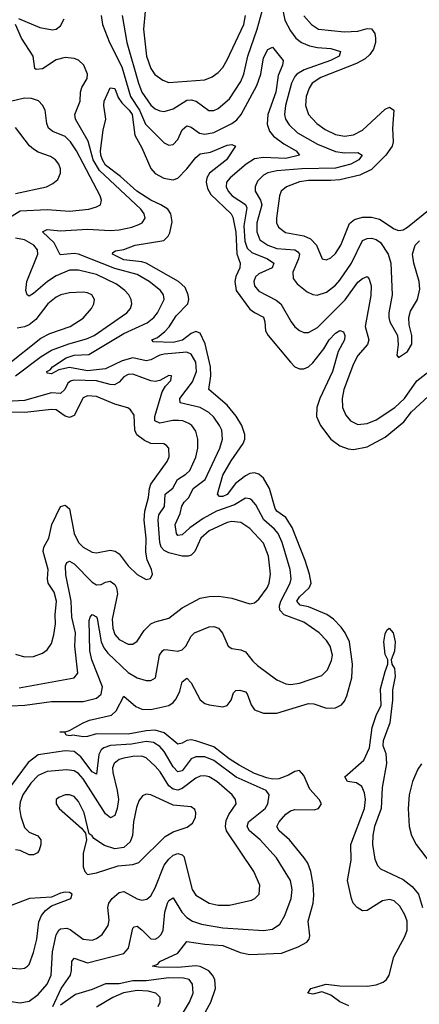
# Model space of a CAD drawing. Header units: inches. Extents: x 1843162 to 1959474, y 907081 to 1016326.
# Tile 391 of 656: x 1893948 to 1895722, y 963220 to 967592. Entities that reach past the tile are written whole.
import ezdxf

# ---------------------------------------------------------------- set-up
doc = ezdxf.new("R2010")
doc.units = ezdxf.units.IN
doc.header["$MEASUREMENT"] = 0
doc.layers.add('B8996', color=7, linetype='Continuous')

msp = doc.modelspace()

# ---------------------------------------------------------------- linework, layer by layer
at = {"layer": 'B8996', "color": 5}
for points, elevation in [([(1895110, 967663.2), (1895125.6, 967590), (1895150, 967541.7), (1895173.4, 967510), (1895199.7, 967490), (1895235.2, 967475.2), (1895270, 967467.4), (1895330, 967463), (1895373.1, 967450), (1895365.8, 967430), (1895327.8, 967410), (1895210.7, 967369.3), (1895179.1, 967350), (1895170, 967339.6), (1895155.1, 967310), (1895128.6, 967210), (1895124.4, 967170), (1895128.1, 967150), (1895144.4, 967124.4), (1895182.1, 967090), (1895270, 967038.4), (1895350, 967006.7), (1895390, 967000.9), (1895450, 967002.3), (1895469.1, 966990), (1895454.1, 966970), (1895418.5, 966950), (1895350, 966932), (1895201, 966930), (1895090, 966919.9), (1895050, 966912.2), (1895030, 966900.9), (1895004.6, 966875.4), (1894992.9, 966850), (1894993.8, 966830), (1895017.8, 966790), (1895023, 966770), (1895000.4, 966690), (1895000.6, 966650), (1895015, 966615), (1895049.4, 966590), (1895090, 966575.2), (1895169.7, 966569.7), (1895182, 966562), (1895190.5, 966550), (1895186.4, 966530), (1895160.1, 966470), (1895162.5, 966442.5), (1895179.3, 966419.3), (1895223.8, 966383.8), (1895250, 966371), (1895268.7, 966368.7), (1895310, 966381.6), (1895350, 966412.8), (1895370, 966435.3), (1895421.9, 966510), (1895470, 966610.8), (1895490, 966620.7), (1895510, 966621.5), (1895530, 966615.9), (1895550, 966601.9), (1895584.4, 966550), (1895595.1, 966510), (1895601, 966370), (1895586.3, 966290), (1895586.4, 966270), (1895591.6, 966250), (1895624.9, 966190), (1895629, 966150), (1895622, 966102), (1895630, 966091.3), (1895670, 966118), (1895689.6, 966150.4), (1895689.6, 966190), (1895676.9, 966236.9), (1895675, 966270), (1895683, 966297), (1895714.2, 966350), (1895724.6, 966395.4), (1895722.1, 966430), (1895697.4, 966510), (1895691.9, 966550), (1895703.1, 966590), (1895722.5, 966610)], 560), ([(1894310.1, 967610), (1894315.4, 967570), (1894346.7, 967490), (1894401.9, 967381.9), (1894440.7, 967250), (1894479.9, 967190), (1894507.2, 967127.2), (1894590, 967044.4), (1894610, 967033.8), (1894630, 967037.7), (1894650, 967060.2), (1894670, 967102.2), (1894690, 967120.1), (1894710, 967113.8), (1894747.2, 967087.2), (1894770, 967082.9), (1894810, 967090.1), (1894890, 967130.1), (1894912.4, 967147.6), (1894931.2, 967170), (1895000.6, 967299.4), (1895018.5, 967350), (1895030, 967422.4), (1895050, 967459.6), (1895070, 967468.9), (1895118, 967410), (1895115.1, 967390), (1895095.8, 967344.2), (1895084.7, 967270), (1895049.2, 967170.8), (1895047.3, 967127.3), (1895056.9, 967096.9), (1895074.4, 967074.4), (1895120.5, 967040.5), (1895175.2, 967010), (1895190.3, 966990), (1895130, 966976), (1895030, 966979.9), (1894990, 966973.9), (1894953.3, 966950), (1894883, 966890), (1894866.3, 966870), (1894865, 966850), (1894874.4, 966830), (1894891.4, 966810), (1894950, 966770.5), (1894956.4, 966756.4), (1894943.5, 966676.5), (1894948.1, 966608.1), (1894957.7, 966577.7), (1894978.2, 966558.2), (1895048.1, 966530), (1895076.1, 966510), (1895068.4, 966490), (1895010, 966463.1), (1894994.5, 966450), (1894987.3, 966430), (1894990.9, 966410), (1895010, 966386), (1895087, 966347), (1895107.9, 966330), (1895154, 966250), (1895170, 966228.4), (1895190, 966211.9), (1895210, 966203.5), (1895230, 966203), (1895270, 966225.5), (1895392.4, 966347.6), (1895450, 966426.7), (1895470, 966442.8), (1895490, 966451.6), (1895500.2, 966440.2), (1895508.4, 966410), (1895507.6, 966367.6), (1895481.4, 966230), (1895498.3, 966170), (1895491.7, 966150), (1895450, 966100.6), (1895430, 966063.1), (1895387.2, 965950), (1895380.1, 965910), (1895381.5, 965870), (1895395.4, 965835.4), (1895417.3, 965810), (1895450, 965794.6), (1895490, 965798.9), (1895530, 965815.5), (1895613.4, 965870), (1895656.4, 965910), (1895711.2, 965988.8), (1895790.5, 966050)], 540), ([(1894403.1, 967610), (1894424.6, 967490), (1894476.2, 967310), (1894491.2, 967270), (1894530, 967212.3), (1894550, 967195.5), (1894570, 967186.7), (1894590, 967184.7), (1894630, 967195.9), (1894690, 967233.6), (1894710, 967236.2), (1894731.8, 967230), (1894788.5, 967188.5), (1894810, 967188.1), (1894830, 967197.4), (1894879.7, 967240.3), (1894930, 967317.7), (1894943.8, 967350), (1894961, 967430), (1895003.2, 967550), (1895024.3, 967630)], 560), ([(1894504.6, 967630), (1894497.9, 967550), (1894510.6, 967430), (1894530, 967374.9), (1894548.8, 967348.8), (1894583.3, 967323.3), (1894610, 967312.4), (1894770, 967325.3), (1894802.8, 967337.2), (1894830, 967356.5), (1894850, 967379.6), (1894870, 967413.6), (1894943, 967570), (1894951, 967610)], 580), ([(1895210, 967608.6), (1895243, 967570), (1895275.3, 967550), (1895390, 967537.5), (1895450, 967540.4), (1895490, 967552.1), (1895510, 967551), (1895524.2, 967530), (1895528.4, 967510), (1895527.8, 967490), (1895518.8, 967461.2), (1895502.5, 967437.5), (1895481.6, 967418.4), (1895443.5, 967396.5), (1895284.4, 967335.6), (1895247.3, 967310), (1895232.6, 967287.4), (1895220.1, 967250), (1895217.7, 967210), (1895230.1, 967170), (1895267.4, 967130), (1895304.6, 967104.6), (1895350, 967082.4), (1895390, 967074.8), (1895430, 967080.5), (1895470, 967101.7), (1895570, 967194.1), (1895590, 967202.8), (1895609.2, 967189.2), (1895603.9, 967110), (1895605.8, 967050), (1895601.5, 967030), (1895573.3, 966990), (1895510, 966926.2), (1895458.8, 966901.2), (1895370, 966880.8), (1895330, 966877), (1895230, 966878.3), (1895190, 966872), (1895132.2, 966850), (1895109.4, 966830), (1895102.3, 966810), (1895088.6, 966710), (1895089, 966690), (1895096.8, 966670), (1895127.5, 966647.5), (1895210, 966632.4), (1895238.7, 966618.7), (1895265.5, 966590), (1895290.7, 966530), (1895310, 966525), (1895330, 966533.8), (1895350, 966553), (1895373.4, 966590), (1895413, 966687), (1895435.1, 966704.9), (1895470, 966714.9), (1895510, 966715.3), (1895545.4, 966705.4), (1895610, 966662.8), (1895630, 966655.5), (1895650, 966658.6), (1895670, 966671.2), (1895770, 966751.8)], 580), ([(1893910, 964545.6), (1893971.8, 964548.2), (1894090, 964564), (1894230, 964565.1), (1894290, 964579.6), (1894310, 964597.3), (1894315.9, 964630), (1894268.5, 964750), (1894259.3, 964790), (1894256.1, 964923.9), (1894260.6, 964939.4), (1894270, 964951.1), (1894290, 964940.2), (1894293, 964933), (1894310.6, 964830), (1894322.3, 964802.3), (1894339.4, 964779.4), (1894430, 964693.4), (1894470, 964670.1), (1894510, 964658.5), (1894530, 964657.6), (1894550.5, 964669.5), (1894568.7, 964770), (1894582.3, 964790), (1894590, 964795.2), (1894605.3, 964794.7), (1894650, 964787.8), (1894670, 964794.8), (1894685.2, 964810), (1894710, 964854.9), (1894724.2, 964870), (1894790, 964895.6), (1894810, 964897.8), (1894830.7, 964890.7), (1894848.8, 964868.8), (1894874, 964810), (1894890, 964800.2), (1894930, 964793.8), (1894950, 964785.5), (1894983.3, 964743.3), (1895004.4, 964724.4), (1895090, 964660.2), (1895130, 964642.8), (1895150, 964640.4), (1895190, 964645.8), (1895290, 964680.6), (1895314.3, 964705.7), (1895332.8, 964747.2), (1895336.6, 964770), (1895326.1, 964810), (1895310, 964835.2), (1895277.4, 964870), (1895210, 964917), (1895122.9, 964950), (1895102.8, 964970), (1895101.9, 964990), (1895107.8, 965010), (1895148.7, 965090), (1895153.3, 965110), (1895149.1, 965150), (1895113.1, 965270), (1895095, 965310), (1895079.4, 965330), (1895031.4, 965371.4), (1894997.1, 965437.1), (1894978.7, 965458.7), (1894970, 965465), (1894950, 965467.5), (1894901.6, 965438.4), (1894822.5, 965410), (1894763.2, 965376.8), (1894703.8, 965336.2), (1894670, 965303.9), (1894650, 965301.6), (1894643.9, 965310), (1894638.4, 965350), (1894660.1, 965399.9), (1894667.7, 965432.3), (1894678.6, 965450), (1894699.4, 965470), (1894718.8, 965510), (1894772.3, 965550), (1894837.3, 965690), (1894848.8, 965730), (1894844.9, 965770), (1894836, 965790), (1894810, 965826.3), (1894787.7, 965847.7), (1894749.3, 965869.3), (1894660.3, 965890), (1894659.9, 965910), (1894715.5, 965984.5), (1894733.2, 966030), (1894730.5, 966070.5), (1894710, 966106.6), (1894690, 966115.4), (1894590, 966106.6), (1894570, 966102.4), (1894530, 966081.8), (1894510, 966076.4), (1894450, 966090.4), (1894403.4, 966076.6), (1894330, 966041.1), (1894250, 966033.2), (1894170, 966046.9), (1894122.4, 966037.6), (1894090, 966019.8), (1894070, 966022), (1894068.9, 966030), (1894083.5, 966036.5), (1894093.5, 966050), (1894154.8, 966090), (1894190, 966101.9), (1894255.4, 966104.6), (1894410, 966197.7), (1894513.6, 966246.4), (1894543.8, 966270), (1894560.2, 966290), (1894589.9, 966350), (1894586.8, 966370), (1894572.8, 966390), (1894523.7, 966430), (1894470, 966459.9), (1894370, 966487.4), (1894210, 966550.9), (1894190, 966554.1), (1894127.9, 966547.9), (1894100.9, 966600.9), (1894049.8, 966650), (1894070, 966659.8), (1894130, 966654.6), (1894250, 966661.5), (1894350, 966655.6), (1894390, 966658.5), (1894446, 966670), (1894477.8, 966682.2), (1894492.3, 966690), (1894505.6, 966710), (1894500.7, 966730), (1894485.4, 966750), (1894302.3, 966922.3), (1894275.2, 966970), (1894252.9, 967052.9), (1894196.7, 967150), (1894193.4, 967170), (1894217.5, 967230), (1894218.4, 967270), (1894224.5, 967290), (1894248.5, 967330), (1894249.9, 967350), (1894233.8, 967390), (1894210, 967411.8), (1894190, 967419), (1894150, 967423.2), (1894110, 967413.6), (1894050, 967373.7), (1894021.2, 967370), (1894014.9, 967374.9), (1894008.9, 967430), (1893956.9, 967510), (1893929.9, 967570.1)], 540), ([(1893943.2, 967596.8), (1894037.3, 967557.3), (1894093.4, 967546.6), (1894110.6, 967549.4), (1894130, 967564.4), (1894145.1, 967594.9)], 540), ([(1894773.3, 963186.7), (1894796.8, 963230), (1894817.6, 963290), (1894814.5, 963330), (1894804.8, 963350), (1894788.6, 963368.6), (1894750, 963388), (1894730, 963390.9), (1894650, 963384), (1894564.8, 963384.8), (1894538, 963390), (1894560.9, 963399.1), (1894569.8, 963410), (1894650, 963447.5), (1894690, 963499.8), (1894770, 963487), (1894850, 963481.5), (1894927.6, 963450), (1894970, 963441.9), (1895110, 963447.9), (1895185.1, 963474.9), (1895223.4, 963496.6), (1895233.3, 963510), (1895236.1, 963523.9), (1895229.4, 963590), (1895250.4, 963670), (1895254.5, 963705.5), (1895251.7, 963751.7), (1895240.4, 963810), (1895226.8, 963846.8), (1895211.8, 963870), (1895145.3, 963950), (1895100.5, 963990), (1895090.5, 964010), (1895100.2, 964030), (1895130, 964064.1), (1895150, 964079.8), (1895170, 964085.7), (1895255.8, 964084.2), (1895274.7, 964090), (1895287.3, 964110), (1895277.4, 964130), (1895236.2, 964176.2), (1895210, 964236.1), (1895190, 964257.8), (1895170, 964254.4), (1895141.9, 964238.1), (1895098, 964222), (1895070, 964220.4), (1895045.4, 964225.4), (1894990, 964245), (1894922.5, 964282.5), (1894878.9, 964310), (1894810, 964363), (1894730, 964390.3), (1894710, 964394.6), (1894690, 964391.5), (1894670, 964379.6), (1894650, 964374.9), (1894590, 964425.4), (1894550, 964437), (1894510, 964434.8), (1894430, 964419.9), (1894290, 964421.4), (1894250, 964409.2), (1894230, 964408), (1894184.4, 964415.6), (1894172.1, 964412.1), (1894154.6, 964414.6), (1894148.4, 964428.4), (1894126, 964430), (1894150, 964430.2), (1894170, 964436.5), (1894229.6, 964470), (1894258.8, 964481.2), (1894355.6, 964504.4), (1894376.8, 964523.2), (1894410, 964588.8), (1894463.2, 964543.2), (1894490, 964530.6), (1894530, 964529.6), (1894610, 964547.1), (1894630, 964560.8), (1894643.3, 964576.7), (1894658.9, 964610), (1894670, 964651.8), (1894690, 964668.9), (1894710, 964647.2), (1894750, 964571.6), (1894770, 964556.4), (1894790, 964549.2), (1894850, 964541), (1894870, 964546.4), (1894887.1, 964570), (1894897.1, 964602.9), (1894907.1, 964612.9), (1894925.7, 964614.3), (1894950, 964607.8), (1894958.8, 964598.8), (1894976.3, 964550), (1894990, 964527.1), (1895030, 964513.1), (1895090, 964512.5), (1895230, 964555.3), (1895254.5, 964554.5), (1895310, 964535.1), (1895350, 964536.1), (1895376.8, 964550), (1895390, 964566), (1895400.9, 964590), (1895422.7, 964670), (1895425.9, 964730), (1895412.1, 964830), (1895393.2, 964870), (1895374.7, 964894.7), (1895340.8, 964930), (1895311.1, 964951.1), (1895230, 964985.5), (1895192.9, 964992.9), (1895178.8, 965010), (1895190, 965030.1), (1895233.5, 965070), (1895242, 965090), (1895234.3, 965130), (1895215.4, 965190), (1895157.7, 965337.7), (1895130, 965381.1), (1895090.2, 965410.2), (1895081.7, 965421.7), (1895056.9, 965510), (1895030, 965555.8), (1895010, 965574.6), (1894990, 965580.6), (1894970, 965577.1), (1894950, 965566.9), (1894907, 965533), (1894870, 965483.7), (1894850, 965475.3), (1894835.3, 965475.3), (1894825.9, 965485.9), (1894850.3, 965570), (1894886.6, 965633.4), (1894940.6, 965710), (1894947.5, 965730), (1894947.6, 965750), (1894933.8, 965790), (1894910, 965831.1), (1894870, 965880.9), (1894787.3, 965950), (1894796.6, 966010), (1894795.1, 966050), (1894772.3, 966152.3), (1894750, 966199.5), (1894730, 966207), (1894710, 966199.1), (1894670.7, 966169.3), (1894630, 966158.1), (1894541.8, 966161.8), (1894535.1, 966170), (1894559.4, 966180.6), (1894592.2, 966207.8), (1894611.6, 966228.4), (1894643.5, 966276.5), (1894694.7, 966330), (1894699.1, 966350), (1894696.5, 966370), (1894682.6, 966402.6), (1894652.8, 966430), (1894510, 966511), (1894490, 966516.9), (1894410, 966525.4), (1894360.4, 966550), (1894362, 966558), (1894373.9, 966566.1), (1894410, 966571.3), (1894461.3, 966590), (1894588, 966612), (1894607.4, 966630), (1894614.8, 966645.2), (1894625.4, 966694.6), (1894619, 966730), (1894605.4, 966750), (1894575.4, 966770), (1894530, 966790.2), (1894467.9, 966830), (1894396, 966896), (1894330, 966946), (1894316.6, 966970), (1894308.6, 966990), (1894307.1, 967010), (1894319.5, 967100.5), (1894331.2, 967150), (1894322.3, 967210), (1894323.4, 967230), (1894350, 967288.5), (1894370, 967286.7), (1894385.7, 967245.7), (1894402.1, 967222.1), (1894434.8, 967190), (1894446.9, 967170), (1894459.2, 967079.2), (1894490, 967022.8), (1894530.8, 966930.8), (1894549.3, 966909.3), (1894587.5, 966887.5), (1894630, 966881), (1894650, 966888.7), (1894690.9, 966929.1), (1894730, 966980.2), (1894750, 966995.5), (1894795.9, 967004.1), (1894870, 967034.8), (1894890, 967037.6), (1894906, 967030), (1894866.1, 966970), (1894790.3, 966909.7), (1894779.5, 966890), (1894776.6, 966870), (1894781.7, 966841.7), (1894796.1, 966816.1), (1894886.7, 966730), (1894894.2, 966714.2), (1894907.6, 966647.6), (1894912.4, 966552.4), (1894926.4, 966510), (1894925.7, 966490), (1894908.1, 966451.9), (1894903.9, 966430), (1894908.7, 966390), (1894970, 966307.1), (1894990, 966291), (1895030.4, 966270.4), (1895036.9, 966250), (1895040.1, 966210), (1895050.7, 966190), (1895150, 966070.9), (1895170, 966050.9), (1895190, 966041), (1895210, 966041.6), (1895229.8, 966050), (1895250, 966067.6), (1895298.1, 966130), (1895322.1, 966170), (1895350, 966200.4), (1895370, 966212.2), (1895385.7, 966205.7), (1895392.3, 966190), (1895390.1, 966170), (1895361.6, 966118.4), (1895336.7, 966030), (1895280.1, 965910), (1895267.4, 965870), (1895266.2, 965830), (1895283, 965790), (1895330.1, 965730), (1895370, 965699.6), (1895406, 965686), (1895430, 965683), (1895490, 965695.9), (1895570, 965738), (1895653.4, 965806.6), (1895687.9, 965850), (1895761.9, 965918.1)], 520), ([(1893818.8, 966661.2), (1893950, 966743.4), (1894070, 966748.3), (1894170, 966740.8), (1894256, 966750), (1894290, 966760.2), (1894306.6, 966770), (1894311.7, 966790), (1894306, 966810), (1894200.1, 967010), (1894173.2, 967050), (1894150, 967072.6), (1894094.9, 967094.9), (1894076.1, 967110), (1894068.2, 967130), (1894061.5, 967190), (1894050, 967212.8), (1894031.9, 967231.9), (1894001.5, 967241.5), (1893970, 967242.5), (1893850, 967214.4)], 560), ([(1893930, 966819.9), (1894067, 966850), (1894095.7, 966864.3), (1894117.4, 966882.6), (1894129.8, 966910), (1894129.8, 966930), (1894121.8, 966950), (1894106.8, 966970), (1894084.7, 966984.7), (1894030, 967003.4), (1894010, 967016.1), (1893991.6, 967031.6), (1893930, 967112.8)], 580), ([(1893930, 966010.8), (1894044.1, 966095.9), (1894090, 966125), (1894167.1, 966152.9), (1894245.4, 966174.6), (1894279.5, 966190), (1894424.4, 966290), (1894440.7, 966310), (1894445.8, 966330), (1894442.9, 966350), (1894433.2, 966370), (1894415, 966390), (1894377.8, 966417.8), (1894290, 966460.6), (1894210, 966480.1), (1894170, 966478.9), (1894110, 966454.8), (1894071.5, 966430), (1894010, 966375.7), (1893990, 966363.5), (1893981.5, 966370), (1893976.1, 966390), (1893979.9, 966430), (1894028.9, 966550), (1894027.7, 966570), (1894011.6, 966590), (1893970, 966613.8), (1893930, 966622.2)], 560), ([(1893890, 966055.7), (1894042.4, 966177.6), (1894082.2, 966197.8), (1894173.1, 966230), (1894230, 966266.6), (1894267, 966310), (1894277.8, 966330), (1894279.8, 966350), (1894268.2, 966370), (1894250, 966379.1), (1894230, 966382.3), (1894170, 966378.9), (1894130.4, 966370), (1894110, 966360.2), (1894072.6, 966330), (1894019.5, 966260.5), (1893990, 966237.2), (1893970, 966228.2), (1893937.4, 966222.6)], 580), ([(1893945.5, 964625.5), (1894190, 964669.3), (1894206.8, 964690), (1894193, 964810), (1894195.6, 964870), (1894179.1, 964939.1), (1894177.2, 965010), (1894152.8, 965127.2), (1894152.3, 965167.7), (1894157.7, 965182.3), (1894170, 965187.1), (1894190, 965175.9), (1894270, 965095), (1894290, 965082.1), (1894310, 965083.5), (1894330, 965094.3), (1894350, 965098.5), (1894370, 965084.1), (1894378.5, 965070), (1894383.1, 965043.1), (1894359.2, 964930), (1894361.1, 964890), (1894370, 964862.8), (1894390, 964839.3), (1894430, 964819.3), (1894450, 964819.2), (1894470, 964832.7), (1894500.8, 964879.2), (1894531.1, 964908.9), (1894550, 964919), (1894610, 964934.2), (1894670, 964981.2), (1894750, 965023.9), (1894790, 965031.4), (1894832.4, 965032.4), (1894890, 965023.7), (1894970, 964998.6), (1894990, 965003.2), (1895010, 965018.6), (1895046.7, 965070), (1895055.2, 965090), (1895061.2, 965130), (1895052.1, 965210), (1895030, 965267.1), (1894970, 965332.7), (1894930, 965359.9), (1894890, 965363.4), (1894870, 965359.5), (1894790, 965321.7), (1894752.3, 965290), (1894725.3, 965230), (1894710, 965215), (1894696.5, 965210), (1894670, 965209.9), (1894610, 965225.4), (1894590, 965235.1), (1894577, 965250), (1894570.6, 965270), (1894562.7, 965370), (1894566.7, 965393.3), (1894591.1, 965430), (1894594.5, 965485.5), (1894627.9, 965512.1), (1894649.2, 965550.8), (1894686.4, 965573.6), (1894703.9, 965590), (1894730.4, 965650), (1894738.5, 965690), (1894738.5, 965730), (1894730, 965764.7), (1894712.1, 965790), (1894698.9, 965798.9), (1894672.8, 965810), (1894652.9, 965812.9), (1894627.8, 965812.2), (1894570, 965799.9), (1894547.7, 965810), (1894547.9, 965830), (1894581, 965939), (1894595.5, 965964.5), (1894618.9, 965990), (1894622, 966010), (1894610, 966012.1), (1894570.3, 965989.7), (1894550, 965986), (1894530, 965988.4), (1894450, 966018.2), (1894430, 966016.9), (1894410, 966005.4), (1894390, 965982.7), (1894369.3, 965970.7), (1894350, 965971.3), (1894290, 965988.8), (1894189.3, 965990.7), (1894173.2, 965986.8), (1894162, 965978), (1894148.4, 965950), (1894130, 965932.7), (1894090, 965935.5), (1893970, 965901.2), (1893890, 965896.8)], 560), ([(1893930, 964774.4), (1893970, 964762.8), (1894010, 964764.9), (1894050, 964779.6), (1894070, 964794.6), (1894090, 964822.4), (1894099.3, 964860.7), (1894106.7, 964910), (1894105.7, 964950), (1894112.4, 965010), (1894100.9, 965050), (1894075.2, 965090), (1894071.8, 965110), (1894074.2, 965150), (1894052.9, 965230), (1894055.4, 965250), (1894077, 965290), (1894090.4, 965350), (1894129.9, 965430.1), (1894150, 965436.6), (1894170, 965420.2), (1894189.7, 965310), (1894209.2, 965270), (1894230, 965249.6), (1894270, 965227.8), (1894290, 965224), (1894350, 965236.4), (1894372.7, 965232.7), (1894390, 965220.6), (1894430, 965166.4), (1894470, 965128.9), (1894510, 965106.4), (1894529.5, 965110.5), (1894537.6, 965130), (1894533.7, 965150), (1894513.9, 965193.9), (1894508.3, 965228.3), (1894509.5, 965290), (1894501, 965370), (1894503.6, 965410), (1894520.4, 965470), (1894524, 965510), (1894530.6, 965529.4), (1894602.6, 965630), (1894611.5, 965651.5), (1894610.7, 965690), (1894600.7, 965700.7), (1894587.9, 965707.9), (1894530, 965710.4), (1894502.9, 965722.9), (1894468.3, 965748.3), (1894459.9, 965770), (1894455.8, 965835.8), (1894439.9, 965859.9), (1894428.3, 965868.3), (1894370, 965884.9), (1894290, 965919.4), (1894250, 965921.6), (1894230, 965912.6), (1894190, 965833.9), (1894170, 965825.2), (1894150, 965831.8), (1894110, 965859.4), (1894090, 965860.4), (1893971.6, 965848.4), (1893910, 965848.9)], 580), ([(1895410, 963213.1), (1895370, 963232), (1895330, 963260.5), (1895310, 963269), (1895290, 963275.1), (1895250, 963266), (1895227.3, 963270), (1895240.9, 963290), (1895309.3, 963310), (1895370, 963302.2), (1895490, 963301.5), (1895530, 963306.3), (1895561.9, 963318.1), (1895576.7, 963330), (1895588.5, 963350), (1895608.9, 963431.1), (1895658.3, 963521.7), (1895668.7, 963550), (1895667.7, 963590), (1895657.6, 963617.6), (1895636.4, 963656.4), (1895610, 963680.1), (1895590, 963685.7), (1895559.5, 963680.5), (1895490, 963636.2), (1895470, 963635.6), (1895446.2, 963650), (1895429.3, 963670), (1895421.2, 963690), (1895403.2, 963770), (1895419.1, 963860.9), (1895418.6, 963930), (1895479.6, 964090), (1895483.2, 964130), (1895479, 964159), (1895467.8, 964187.8), (1895443.1, 964203.1), (1895403.7, 964210), (1895392.3, 964230), (1895475.9, 964304.1), (1895500.5, 964359.5), (1895512.5, 964450), (1895530, 964502), (1895552.2, 964547.8), (1895550, 964621), (1895570, 964698), (1895582.9, 964730), (1895582, 964750), (1895570, 964773.2), (1895564.2, 964830), (1895570, 964864.7), (1895578, 964882), (1895589, 964891), (1895606.8, 964870), (1895614.3, 964830), (1895611.4, 964788.6), (1895598, 964750), (1895600.7, 964730), (1895611.5, 964711.5), (1895615.1, 964675.1), (1895603.4, 964616.6), (1895603.7, 964570), (1895590.7, 964469.3), (1895561.3, 964390), (1895560.5, 964370), (1895573.5, 964333.5), (1895577, 964290), (1895556.9, 964183.1), (1895552.4, 964090), (1895522.6, 964010), (1895515.2, 963970), (1895515, 963930), (1895524.8, 963864.8), (1895536.5, 963836.5), (1895550, 963821.6), (1895650, 963775.1), (1895690, 963743.4), (1895718.9, 963710), (1895736.3, 963650)], 480), ([(1894096, 963210), (1894132.6, 963290), (1894173.2, 963350), (1894178.9, 963370), (1894179.1, 963410), (1894190, 963424.9), (1894250, 963404.8), (1894410, 963445.6), (1894431.2, 963470), (1894450, 963558.4), (1894456.3, 963563.7), (1894470, 963566.7), (1894491.2, 963551.2), (1894530, 963511.2), (1894550, 963509.3), (1894563.1, 963516.9), (1894576.8, 963530), (1894585.6, 963550), (1894593.2, 963630), (1894605, 963670), (1894610, 963681.8), (1894630, 963692.6), (1894667.8, 963630), (1894690, 963605.9), (1894714.7, 963590), (1894755.7, 963575.7), (1894850, 963559.9), (1895030, 963548.3), (1895070, 963554.4), (1895103.5, 963576.5), (1895125.9, 963614.1), (1895152.8, 963690), (1895158.4, 963730), (1895151.1, 963770), (1895088.5, 963870), (1895016.1, 963950), (1894968.2, 963990), (1894957.7, 964010), (1894964, 964030), (1895038.3, 964090), (1895050.4, 964110), (1895055.4, 964150), (1895042.3, 964170), (1894908.6, 964228.6), (1894810, 964303.3), (1894770, 964318.6), (1894730, 964319.1), (1894710, 964310.4), (1894670, 964256.6), (1894650, 964252), (1894630, 964275.3), (1894590, 964342.3), (1894570, 964365.1), (1894542, 964382), (1894510, 964387.8), (1894445.1, 964374.9), (1894350.9, 964369.1), (1894321.6, 964358.4), (1894309.7, 964350), (1894299.7, 964330), (1894290, 964241.7), (1894270, 964252), (1894219.4, 964319.4), (1894190, 964342.6), (1894150, 964345.1), (1894030, 964327.9), (1893986.2, 964293.8), (1893910, 964192.2)], 540), ([(1893910, 963233.5), (1893950, 963227.4), (1893990, 963234.8), (1894030, 963263.3), (1894069.9, 963310), (1894088, 963350), (1894094.1, 963454.1), (1894110, 963528.8), (1894122.7, 963550), (1894130, 963555.7), (1894157.9, 963557.9), (1894173.1, 963553.1), (1894230, 963510.1), (1894270, 963505.8), (1894290, 963512), (1894314.2, 963530), (1894341.6, 963570), (1894346.1, 963593.9), (1894339.2, 963650), (1894343.6, 963670), (1894358.4, 963690), (1894390, 963717.2), (1894410, 963721), (1894470, 963688.4), (1894490, 963683.2), (1894512.3, 963687.7), (1894530, 963702), (1894550, 963738.2), (1894590, 963837.8), (1894610, 963865.5), (1894630, 963883), (1894650.6, 963890.6), (1894670, 963884.2), (1894676.4, 963876.4), (1894713.9, 963730), (1894730, 963705.4), (1894790, 963669.5), (1894830, 963660.7), (1894880, 963660), (1894977.1, 963682.9), (1894992.8, 963690), (1895010.8, 963710), (1895014, 963750), (1894987.4, 963810), (1894867, 963990), (1894861.9, 964010), (1894864.3, 964035.7), (1894876.9, 964063.1), (1894908.9, 964110), (1894906.8, 964130), (1894890.8, 964150), (1894823.9, 964210), (1894790, 964229.9), (1894770, 964235.2), (1894750, 964233.6), (1894730, 964224.1), (1894670, 964178.7), (1894650, 964171.6), (1894630, 964175), (1894610, 964190.4), (1894572.4, 964252.4), (1894550, 964278.2), (1894510, 964314.2), (1894490, 964321.8), (1894450, 964321.1), (1894410, 964313.6), (1894390, 964306.5), (1894367.9, 964290), (1894361, 964270), (1894361.3, 964250), (1894381.7, 964170), (1894386.7, 964130), (1894381.2, 964090), (1894370, 964058), (1894351.4, 964048.6), (1894330, 964065.5), (1894230, 964221.3), (1894210, 964244.5), (1894190, 964257.2), (1894158.1, 964261.9), (1894070, 964253.3), (1894030, 964236.2), (1893997.6, 964202.4), (1893962.2, 964150), (1893950, 964117.4), (1893947.2, 964090), (1893953.6, 964053.6), (1893970, 964005.6), (1893990, 963984.8), (1894028.2, 963968.2), (1894041.5, 963950), (1894042, 963930), (1894035.3, 963904.7), (1894026.7, 963893.3), (1894010, 963884), (1893990, 963884.5), (1893950, 963902.9), (1893930, 963906.7)], 560), ([(1895731.8, 964288.2), (1895715.1, 964264.9), (1895692.3, 964210), (1895677.4, 964150), (1895672.2, 964090), (1895677.1, 964010), (1895687.6, 963970), (1895707.5, 963930), (1895770, 963847.9)], 520), ([(1893870, 963385.2), (1893950, 963378.3), (1893970, 963380.9), (1893982.4, 963390), (1893990, 963397.6), (1894010, 963450.4), (1894024.6, 963510), (1894033.7, 963586.3), (1894044.6, 963615.4), (1894062.7, 963637.3), (1894090, 963657.1), (1894176, 963690), (1894182, 963710), (1894170, 963717.2), (1894150, 963718), (1894130, 963714), (1894090, 963695.6), (1893992, 963690), (1893910, 963659.7)], 580), ([(1894666.7, 963170), (1894702.7, 963230), (1894717.7, 963270), (1894716.1, 963310), (1894700.8, 963330), (1894676.2, 963336.2), (1894610, 963338.6), (1894510, 963324.9), (1894450, 963324.1), (1894390, 963310.9), (1894330, 963312), (1894270, 963286.4), (1894195.8, 963264.2), (1894130, 963216.6)], 540), ([(1894563.7, 963210), (1894571.4, 963230), (1894571.7, 963250), (1894552.8, 963270), (1894518.7, 963278.7), (1894470, 963282.3), (1894408.9, 963271.1), (1894362.5, 963250), (1894290, 963208.1)], 560)]:
    msp.add_lwpolyline(points, dxfattribs=dict(at, elevation=elevation))
at = {"layer": 'B8996', "color": 5, "elevation": 580}
msp.add_lwpolyline([(1894510, 964152.9), (1894493.7, 964146.3), (1894477, 964123), (1894466.3, 964093.7), (1894453.6, 964030), (1894448.4, 963970), (1894438.7, 963941.3), (1894410, 963916.8), (1894370, 963910.7), (1894325.2, 963925.2), (1894277.2, 963957.2), (1894270, 963969), (1894257.2, 963977.2), (1894234.2, 964070), (1894210, 964120.4), (1894190, 964142.4), (1894170, 964150.6), (1894150.2, 964149.8), (1894122.2, 964137.8), (1894110.5, 964130), (1894110.4, 964110), (1894123.7, 964090), (1894222.6, 964002.6), (1894239.8, 963979.8), (1894244.9, 963950), (1894230.4, 963890), (1894230.5, 963830.5), (1894237.3, 963810), (1894250, 963797.3), (1894290, 963804.6), (1894385, 963835), (1894450, 963841.8), (1894476.9, 963850), (1894594.4, 963965.6), (1894630, 963986.8), (1894692.5, 964007.5), (1894715.1, 964024.9), (1894728.4, 964050), (1894730.9, 964070), (1894725.1, 964085.1), (1894710, 964096.4), (1894630, 964104.8), (1894530, 964149.8)], close=True, dxfattribs=at)

doc.saveas('drawing.dxf')
